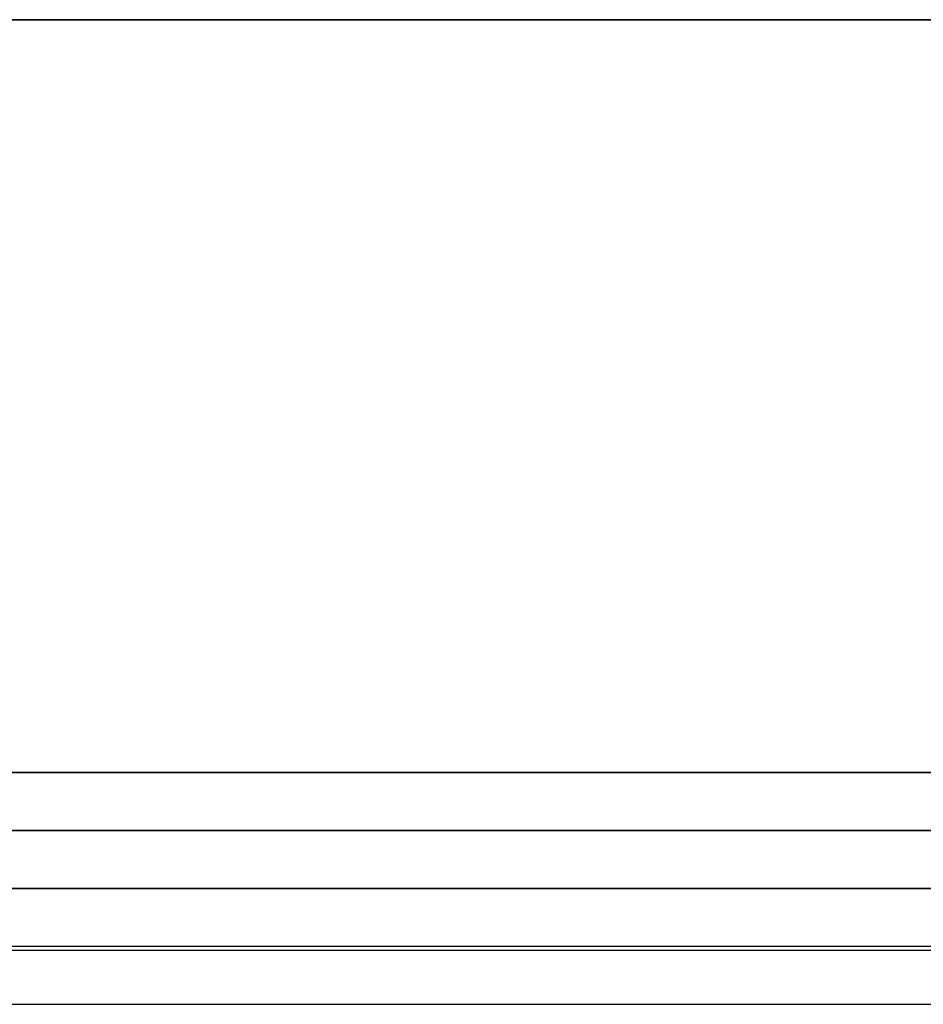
# Model space of a CAD drawing. Header units: millimetres. Extents: x -429 to 422, y -262 to 259.
# Tile 413 of 656: x -260.64 to -252.84, y 194.06 to 202.56. Entities that reach past the tile are written whole.
import ezdxf

# ---------------------------------------------------------------- set-up
doc = ezdxf.new("R2010")
doc.units = ezdxf.units.MM
doc.layers.add('Default', color=7, linetype='Continuous', true_color=0x000000)

msp = doc.modelspace()

# ---------------------------------------------------------------- linework, layer by layer
at = {"layer": 'Default'}
for p, q in [((420.8726, 195.0648, 772.8222), (-427.1274, 195.0648, 772.8222)), ((-427.1274, 195.0648, 1342.8222), (420.8726, 195.0648, 1342.8222)), ((420.8726, 195.0648, 1057.8222), (-427.1274, 195.0648, 1057.8222)), ((-400.6274, 195.0648, 880.8222), (-245.6274, 195.0648, 880.8222)), ((420.8726, 194.5648, 885.3222), (-427.1274, 194.5648, 885.3222))]:
    msp.add_line(p, q, dxfattribs=at)
for points in [[(-427.1274, 202.5648, 1343.8222), (-3.1274, 202.5648, 1343.8222), (420.8726, 202.5648, 1343.8222)], [(420.8726, 202.5648, 771.8222), (-3.1274, 202.5648, 771.8222), (-427.1274, 202.5648, 771.8222)], [(-427.1274, 196.0648, 1343.8222), (-3.1274, 196.0648, 1343.8222), (420.8726, 196.0648, 1343.8222)], [(420.8726, 196.0648, 771.8222), (-3.1274, 196.0648, 771.8222), (-427.1274, 196.0648, 771.8222)], [(-427.1274, 195.5648, 1343.3222), (-3.1274, 195.5648, 1343.3222), (420.8726, 195.5648, 1343.3222)], [(420.8726, 195.5648, 772.3222), (-3.1274, 195.5648, 772.3222), (-427.1274, 195.5648, 772.3222)], [(420.8726, 195.0648, 884.8222), (-3.1274, 195.0648, 884.8222), (-427.1274, 195.0648, 884.8222)], [(-427.1274, 195.0648, 876.8222), (-3.1274, 195.0648, 876.8222), (420.8726, 195.0648, 876.8222)], [(411.8726, 195.0648, 771.8222), (-3.1274, 195.0648, 771.8222), (-418.1274, 195.0648, 771.8222)], [(411.8726, 195.0648, 780.8222), (-3.1274, 195.0648, 780.8222), (-418.1274, 195.0648, 780.8222)], [(411.8726, 195.0648, 780.8222), (-3.1274, 195.0648, 780.8222), (-418.1274, 195.0648, 780.8222)], [(411.8726, 195.0648, 873.8222), (-3.1274, 195.0648, 873.8222), (-418.1274, 195.0648, 873.8222)], [(411.8726, 195.0648, 827.3222), (-3.1274, 195.0648, 827.3222), (-418.1274, 195.0648, 827.3222)], [(-134.0854, 195.0648, 776.3222), (-213.3817, 195.0648, 776.3222), (-292.6779, 195.0648, 776.3222)], [(411.8726, 194.5307, 771.8222), (-3.1274, 194.5307, 771.8222), (-418.1274, 194.5307, 771.8222)], [(411.8726, 194.5307, 780.8222), (-3.1274, 194.5307, 780.8222), (-418.1274, 194.5307, 780.8222)], [(-427.1274, 194.0648, 885.8222), (-3.1274, 194.0648, 885.8222), (420.8726, 194.0648, 885.8222)]]:
    msp.add_open_spline(points, degree=2, dxfattribs=at)

doc.saveas('drawing.dxf')
